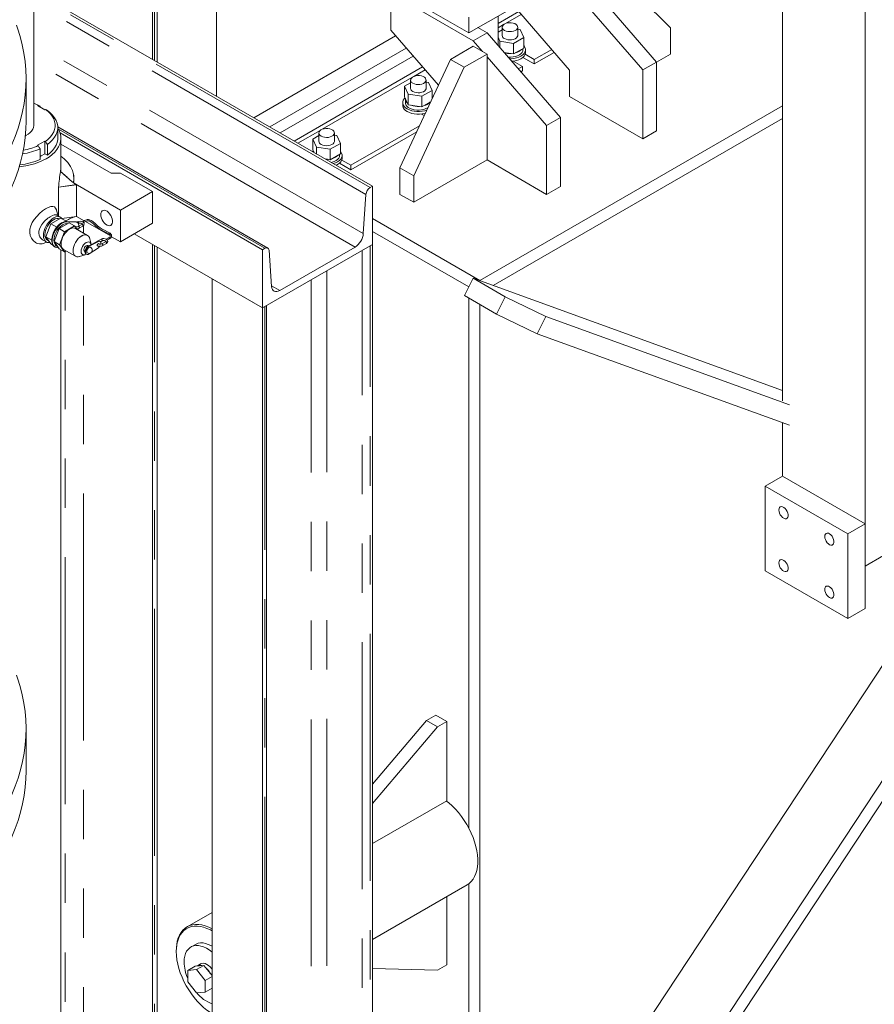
# Model space of a CAD drawing. Header units: millimetres. Extents: x 450 to 25135, y 150 to 17673.
# Tile 341 of 463: x 21312 to 21971, y 9489 to 10249. Entities that reach past the tile are written whole.
import ezdxf

# ---------------------------------------------------------------- set-up
doc = ezdxf.new("R2010")
doc.units = ezdxf.units.MM
doc.linetypes.add('SLD-Centrada-doble', pattern=[12.7, 6.35, -1.27, 1.27, -1.27, 1.27, -1.27])
doc.linetypes.add('SLD-Continua', pattern=[0])
doc.layers.add('OCULTA', color=8, linetype='SLD-Continua')

msp = doc.modelspace()

# ---------------------------------------------------------------- linework, layer by layer
at = {"layer": 'OCULTA', "linetype": 'SLD-Continua', "lineweight": 18, "ltscale": 30}
for p, q in [((21463.75, 10189.86), (21463.75, 11718.58)), ((21414.18, 11695.45), (21414.18, 10218.47)), ((21417.79, 10216.39), (21417.79, 11692.06)), ((21322.65, 10167.43), (21322.65, 11112.14)), ((21964.03, 9827.4), (21964.03, 10725.71)), ((21900.39, 10706.06), (21900.39, 9954.97)), ((21658.2, 10238.76), (21735.99, 10283.65)), ((21746.59, 10281.61), (21803.16, 10216.3)), ((21813.77, 10242.81), (21774.88, 10281.61)), ((21583.96, 10120.48), (21322.65, 10271.29)), ((21601.64, 10271.41), (21658.2, 10238.76)), ((21735.99, 10275.49), (21792.56, 10210.18)), ((21598.1, 10240.79), (21598.1, 10269.37)), ((21598.1, 10269.37), (21661.74, 10232.64)), ((21735.99, 10210.16), (21693.55, 10259.16)), ((21658.2, 10238.76), (21658.2, 10251.01)), ((21680.81, 10228.99), (21680.81, 10251.81)), ((21634.8, 10198.42), (21598.1, 10240.79)), ((21665.28, 10242.84), (21672.35, 10238.76)), ((21684.02, 10241.13), (21680.81, 10239.28)), ((21684.02, 10243.22), (21684.02, 10236.84)), ((21696.02, 10236.84), (21696.02, 10243.22)), ((21697.78, 10241.32), (21696.02, 10241.59)), ((21700.62, 10235.2), (21697.78, 10241.32)), ((21813.77, 10222.39), (21813.77, 10242.81)), ((21601.79, 10236.52), (21492.34, 10173.36)), ((21672.35, 10238.76), (21661.74, 10232.64)), ((21661.74, 10232.64), (21668.82, 10224.47)), ((21672.35, 10238.76), (21728.92, 10173.45)), ((21680.81, 10235.5), (21682.27, 10232.36)), ((21692.86, 10230.72), (21700.62, 10235.2)), ((21700.62, 10235.2), (21700.62, 10227.03)), ((21661.74, 10228.56), (21644.06, 10218.35)), ((21672.35, 10222.43), (21661.74, 10228.56)), ((21682.27, 10232.36), (21692.86, 10230.72)), ((21682.27, 10232.36), (21682.27, 10227.31)), ((21692.86, 10230.72), (21692.86, 10222.56)), ((21692.86, 10222.56), (21700.62, 10227.03)), ((21700.02, 10225.81), (21700.02, 10226.69)), ((21702.02, 10223.77), (21702.02, 10225.81)), ((21722.23, 10226.04), (21708.76, 10218.26)), ((21644.06, 10218.35), (21605.17, 10134.66)), ((21654.67, 10212.23), (21644.06, 10218.35)), ((21672.35, 10222.43), (21654.67, 10212.23)), ((21672.35, 10140.77), (21672.35, 10222.43)), ((21672.35, 10220.39), (21718.31, 10167.32)), ((21685.38, 10223.71), (21692.86, 10222.56)), ((21699.98, 10219.91), (21708.76, 10214.84)), ((21701.75, 10222.31), (21708.76, 10218.26)), ((21724.21, 10223.76), (21708.76, 10214.84)), ((21708.76, 10218.26), (21708.76, 10214.84)), ((21803.16, 10216.27), (21813.77, 10222.39)), ((21654.67, 10212.23), (21615.78, 10128.54)), ((21699.57, 10212.96), (21692.56, 10217)), ((21692.69, 10216.93), (21693.3, 10217.11)), ((21699.57, 10212.96), (21696.32, 10211.08)), ((21699.57, 10212.96), (21699.57, 10209.54)), ((21735.99, 10189.74), (21735.99, 10210.16)), ((21792.56, 10210.18), (21803.16, 10216.3)), ((21792.56, 10210.18), (21792.56, 10157.09)), ((21803.16, 10216.3), (21803.16, 10163.22)), ((21316.7, 10170.55), (21316.7, 10203.22)), ((21613.31, 10202.41), (21613.31, 10196.03)), ((21625.31, 10196.03), (21625.31, 10202.41)), ((21699.57, 10209.54), (21698.3, 10208.8)), ((21613.31, 10200.32), (21608.72, 10197.67)), ((21608.72, 10197.67), (21611.56, 10191.55)), ((21608.72, 10197.67), (21608.72, 10189.5)), ((21627.07, 10200.51), (21625.31, 10200.78)), ((21629.91, 10194.39), (21627.07, 10200.51)), ((21608.72, 10189.5), (21611.56, 10183.39)), ((21609.31, 10187.86), (21609.31, 10185)), ((21611.56, 10191.55), (21622.15, 10189.91)), ((21611.56, 10191.55), (21611.56, 10183.39)), ((21622.15, 10189.91), (21629.91, 10194.39)), ((21622.15, 10189.91), (21622.15, 10181.75)), ((21629.91, 10194.39), (21629.91, 10187.9)), ((21630.02, 10188.13), (21629.91, 10188.25)), ((21792.56, 10157.09), (21735.99, 10189.74)), ((21325.51, 10182.74), (21326.05, 10183.05)), ((21325.51, 10182.74), (21331.17, 10179.47)), ((21327.48, 10181.6), (21327.48, 10182.24)), ((21331.17, 10179.47), (21331.71, 10179.78)), ((21607.31, 10185), (21607.31, 10182.96)), ((21611.56, 10183.39), (21622.15, 10181.75)), ((21622.15, 10181.75), (21628.85, 10185.61)), ((21666.69, 10047.72), (21900.39, 10182.6)), ((21623.92, 10175), (21621.85, 10176.19)), ((21621.98, 10176.12), (21622.59, 10176.3)), ((21677.04, 10043.89), (21900.39, 10172.8)), ((21677.04, 10043.89), (21900.39, 10172.8)), ((21728.92, 10173.45), (21718.31, 10167.32)), ((21728.92, 10173.45), (21728.92, 10120.36)), ((21503.23, 10072.81), (21341.14, 10166.36)), ((21341.15, 10157.63), (21341.15, 10165.8)), ((21620.29, 10167.2), (21567.34, 10136.64)), ((21718.31, 10167.32), (21718.31, 10114.24)), ((21499.11, 10071.51), (21343.05, 10161.58)), ((21343.65, 10134.76), (21343.65, 10157.63)), ((21542.6, 10159.51), (21538.01, 10156.86)), ((21538.01, 10156.86), (21540.85, 10150.74)), ((21538.01, 10156.86), (21538.01, 10148.69)), ((21542.6, 10161.6), (21542.6, 10155.22)), ((21554.6, 10155.22), (21554.6, 10161.6)), ((21556.36, 10159.69), (21554.6, 10159.97)), ((21559.2, 10153.58), (21556.36, 10159.69)), ((21618.12, 10162.53), (21567.34, 10133.22)), ((21792.56, 10157.09), (21803.16, 10163.22)), ((21331.17, 10155.39), (21325.51, 10152.13)), ((21325.51, 10152.13), (21326.05, 10151.82)), ((21327.48, 10149.36), (21327.48, 10141.19)), ((21331.71, 10155.08), (21331.17, 10155.39)), ((21331.17, 10145.59), (21331.17, 10155.39)), ((21333.13, 10144.46), (21333.13, 10152.63)), ((21382.43, 10130.68), (21343.65, 10153.06)), ((21540.85, 10150.74), (21551.44, 10149.1)), ((21540.85, 10150.74), (21540.85, 10145.36)), ((21551.44, 10149.1), (21559.2, 10153.58)), ((21551.44, 10149.1), (21551.44, 10140.94)), ((21559.2, 10153.58), (21559.2, 10145.41)), ((21328.34, 10143.96), (21327.48, 10143.46)), ((21331.17, 10145.59), (21328.34, 10143.96)), ((21333.13, 10144.46), (21331.17, 10145.59)), ((21538.4, 10147.84), (21537.75, 10147.15)), ((21538.01, 10148.69), (21539.08, 10146.38)), ((21538.6, 10147.05), (21538.6, 10146.66)), ((21538.62, 10147.37), (21538.63, 10146.64)), ((21547.45, 10141.55), (21551.44, 10140.94)), ((21551.44, 10140.94), (21559.2, 10145.41)), ((21558.6, 10144.19), (21558.6, 10145.07)), ((21560.6, 10142.15), (21560.6, 10144.19)), ((21343.65, 10131.65), (21343.65, 10134.63)), ((21547.9, 10141.29), (21549.16, 10141.29)), ((21558.56, 10138.29), (21567.34, 10133.22)), ((21560.33, 10140.69), (21567.34, 10136.64)), ((21567.34, 10136.64), (21567.34, 10133.22)), ((21615.78, 10128.54), (21605.17, 10134.66)), ((21605.17, 10134.66), (21605.17, 10114.24)), ((21615.78, 10108.12), (21672.35, 10140.77)), ((21718.31, 10114.24), (21672.35, 10140.77)), ((21348.3, 10127.48), (21343.34, 10131.93)), ((21343.34, 10131.93), (21352.19, 10124)), ((21389.5, 10130.68), (21382.43, 10130.68)), ((21414.25, 10116.4), (21389.5, 10130.68)), ((21615.78, 10128.54), (21615.78, 10108.12)), ((21341.82, 10119.78), (21355.56, 10121.71)), ((21341.82, 10097.44), (21341.82, 10119.78)), ((21341.82, 10097.44), (21341.82, 10119.77)), ((21354.23, 10122.48), (21352.19, 10124)), ((21353.26, 10123.03), (21389.5, 10102.11)), ((21354.22, 10122.48), (21354.81, 10122.14)), ((21354.81, 10122.14), (21355.56, 10121.71)), ((21355.56, 10097.21), (21355.56, 10121.71)), ((21355.56, 10097.21), (21355.56, 10121.7)), ((21583.96, 10120.48), (21582.09, 10119.4)), ((21583.96, 10075.57), (21583.96, 10120.48)), ((21728.92, 10120.36), (21718.31, 10114.24)), ((21389.5, 10102.11), (21414.25, 10116.4)), ((21414.25, 10116.4), (21414.25, 10091.9)), ((21578.92, 10114.19), (21576.9, 10083.97)), ((21615.78, 10108.12), (21605.17, 10114.24)), ((21343.53, 10095.98), (21335.77, 10091.5)), ((21343.38, 10096.53), (21340.54, 10098.17)), ((21343.53, 10095.98), (21348.07, 10093.36)), ((21355.56, 10097.21), (21344.32, 10095.63)), ((21355.56, 10097.21), (21361.5, 10093.78)), ((21389.5, 10102.11), (21389.5, 10077.61)), ((21335.77, 10091.5), (21331.9, 10081.51)), ((21335.77, 10091.5), (21340.36, 10088.86)), ((21342.21, 10087.79), (21349.97, 10092.27)), ((21346.45, 10085.34), (21354.21, 10089.82)), ((21347.99, 10093.37), (21355.33, 10092.95)), ((21348.42, 10093.12), (21355.75, 10092.7)), ((21354.21, 10089.82), (21349.97, 10092.27)), ((21354.21, 10089.82), (21355.98, 10087.3)), ((21354.48, 10089.43), (21354.46, 10089.5)), ((21356.47, 10092.49), (21356.04, 10092.74)), ((21356.46, 10092.94), (21356.08, 10092.72)), ((21359.82, 10091), (21356.99, 10089.37)), ((21357.19, 10091.63), (21357.21, 10091.64)), ((21357.74, 10088.07), (21360.57, 10089.7)), ((21362.51, 10093.19), (21381.74, 10082.1)), ((21389.5, 10077.61), (21414.25, 10091.9)), ((21583.96, 10095.47), (21666.69, 10047.72)), ((21583.96, 10095.47), (21666.69, 10047.72)), ((21331.9, 10081.51), (21336.47, 10078.87)), ((21331.9, 10081.51), (21335.77, 10075.99)), ((21338.33, 10077.79), (21342.21, 10087.79)), ((21342.21, 10087.79), (21346.45, 10085.34)), ((21342.57, 10075.34), (21346.45, 10085.34)), ((21364.17, 10082.57), (21354.98, 10087.88)), ((21382.64, 10081.57), (21389.5, 10077.61)), ((21499.11, 10026.59), (21400.1, 10083.73)), ((21583.96, 10085.68), (21658.2, 10042.83)), ((21328.93, 10079.47), (21332.39, 10077.48)), ((21332.24, 10077.21), (21332.69, 10077.47)), ((21333.19, 10078.86), (21334.14, 10078.31)), ((21335.77, 10075.99), (21337.48, 10075)), ((21338.33, 10077.79), (21342.57, 10075.34)), ((21342.21, 10072.27), (21338.33, 10077.79)), ((21338.75, 10073.8), (21339.18, 10073.56)), ((21346.45, 10069.82), (21342.57, 10075.34)), ((21364.68, 10074.43), (21364.31, 10074.64)), ((21372.06, 10078.07), (21365.03, 10074.62)), ((21372.48, 10077.83), (21365.45, 10074.38)), ((21366.85, 10075.67), (21365.9, 10079.89)), ((21371.9, 10074.72), (21371.66, 10074.63)), ((21374.56, 10079.63), (21371.73, 10078)), ((21372.56, 10076.2), (21372.6, 10076.02)), ((21373.82, 10077.89), (21373.4, 10078.13)), ((21374.11, 10077.64), (21375.31, 10078.33)), ((21377.92, 10077.7), (21375.09, 10076.06)), ((21375.84, 10074.76), (21378.67, 10076.4)), ((21414.18, 10075.61), (21414.18, 9223.8)), ((21417.79, 9221.72), (21417.79, 10073.53)), ((21499.11, 10026.59), (21583.96, 10075.57)), ((21570.56, 10073.55), (21512.5, 10040.04)), ((21582.09, 10074.49), (21583.96, 10075.57)), ((21583.96, 9204.74), (21583.96, 10075.57)), ((21342.21, 10072.27), (21346.45, 10069.82)), ((21343.65, 9126.21), (21343.65, 10071.44)), ((21345.68, 10071.77), (21354.87, 10066.46)), ((21347.75, 10070.57), (21346.45, 10069.82)), ((21358.06, 10066.31), (21362.19, 10067.59)), ((21361.81, 10070.31), (21362.18, 10070.1)), ((21362.95, 10068.21), (21363.38, 10067.96)), ((21365.45, 10068.27), (21372.48, 10072.94)), ((21500.98, 10072.59), (21499.11, 10071.51)), ((21499.11, 10071.51), (21499.11, 10026.59)), ((21506.16, 10043.15), (21504.15, 10071.04)), ((21499.11, 10026.59), (21460.21, 10049.04)), ((21460.21, 9099.28), (21460.21, 10049.04)), ((21654.86, 10036.14), (21661.55, 10049.51)), ((21661.55, 10049.51), (21686.3, 10035.22)), ((21900.39, 9962.94), (21661.55, 10049.51)), ((21666.69, 10047.72), (21666.61, 10047.68)), ((21666.69, 10047.65), (21666.69, 10047.72)), ((21666.69, 10047.72), (21666.69, 10047.65)), ((21679.61, 10021.86), (21654.86, 10036.14)), ((21679.61, 10021.86), (21686.3, 10035.22)), ((21686.3, 10035.22), (21717.69, 10020.05)), ((21499.11, 10026.59), (21500.98, 10027.67)), ((21502.29, 9079.76), (21502.29, 10028.43)), ((21658.2, 10034.21), (21658.2, 9625.49)), ((21666.69, 10029.31), (21666.69, 9279.61)), ((21666.69, 10029.31), (21666.69, 9279.61)), ((21499.11, 9076.84), (21499.11, 10026.59)), ((21711, 10006.69), (21679.61, 10021.86)), ((21717.69, 10020.05), (21711, 10006.69)), ((21905.69, 9951.91), (21717.69, 10020.05)), ((21905.69, 9936.12), (21711, 10006.69)), ((21900.39, 9938.04), (21900.39, 9896.8)), ((21886.92, 9889.02), (21900.39, 9896.8)), ((21964.03, 9860.07), (21900.39, 9896.8)), ((21886.92, 9889.02), (21886.92, 9823.69)), ((21950.56, 9852.3), (21886.92, 9889.02)), ((21687.52, 9311.21), (22062.15, 9879.42)), ((21782.07, 9365.78), (22109.42, 9862.28)), ((21798.88, 9375.48), (22117.82, 9859.24)), ((21950.56, 9852.3), (21964.03, 9860.07)), ((21964.03, 9794.74), (21964.03, 9860.07)), ((21950.56, 9786.96), (21950.56, 9852.3)), ((21964.03, 9827.4), (21978.17, 9835.57)), ((21886.92, 9823.69), (21950.56, 9786.96)), ((21950.56, 9786.96), (21964.03, 9794.74)), ((21625.68, 9708.4), (21632.75, 9712.49)), ((21632.75, 9712.49), (21641.23, 9707.59)), ((21316.7, 9669.12), (21316.7, 9701.79)), ((21583.96, 9659.27), (21625.68, 9708.4)), ((21583.96, 9644.38), (21634.16, 9703.51)), ((21625.68, 9708.4), (21634.16, 9703.51)), ((21634.16, 9703.51), (21641.23, 9707.59)), ((21641.23, 9707.59), (21641.23, 9646.34)), ((21641.23, 9646.34), (21583.96, 9613.28)), ((21583.96, 9539.33), (21656.99, 9581.48)), ((21658.2, 9582.27), (21658.2, 9266.74)), ((21641.23, 9519.76), (21641.23, 9572.39)), ((21460.21, 9560.28), (21440.93, 9549.15)), ((21447.36, 9535.55), (21443.83, 9533.51)), ((21432.64, 9530.83), (21432.64, 9530.01)), ((21447.13, 9518.78), (21441.48, 9515.52)), ((21453.85, 9519.38), (21447.13, 9518.78)), ((21453.85, 9519.38), (21448.19, 9516.12)), ((21451.33, 9520.51), (21448.85, 9519.09)), ((21460.21, 9511.47), (21453.85, 9519.38)), ((21634.16, 9515.68), (21641.23, 9519.76)), ((21448.19, 9516.12), (21441.48, 9515.52)), ((21441.48, 9515.52), (21441.48, 9506.56)), ((21454.91, 9507.76), (21448.19, 9516.12)), ((21583.96, 9516.85), (21634.16, 9515.68)), ((21441.48, 9506.56), (21448.19, 9498.2)), ((21460.21, 9510.82), (21454.91, 9507.76)), ((21454.91, 9498.8), (21454.91, 9507.76)), ((21448.19, 9498.2), (21454.91, 9498.8)), ((21460.21, 9501.86), (21454.91, 9498.8))]:
    msp.add_line(p, q, dxfattribs=at)
at = {"layer": 'OCULTA', "linetype": 'SLD-Centrada-doble', "lineweight": 18, "ltscale": 30}
for p, q in [((21415.79, 10217.54), (21415.79, 11693.21)), ((21582.09, 10119.4), (21322.65, 10269.13)), ((21578.92, 10114.19), (21322.65, 10262.09)), ((21696.84, 10255.36), (21680.81, 10246.11)), ((21698.79, 10253.1), (21686.55, 10246.04)), ((21685.13, 10245.22), (21680.81, 10242.73)), ((21576.9, 10083.97), (21322.65, 10230.71)), ((21610.04, 10227), (21504.72, 10166.21)), ((21615.41, 10220.81), (21512.77, 10161.57)), ((21570.56, 10073.55), (21322.65, 10216.63)), ((21622.59, 10212.51), (21523.55, 10155.35)), ((21624.55, 10210.25), (21615.84, 10205.23)), ((21614.42, 10204.41), (21545.13, 10164.42)), ((21500.98, 10072.59), (21341.82, 10164.44)), ((21543.71, 10163.6), (21526.48, 10153.65)), ((21341.82, 10119.77), (21355.56, 10121.7)), ((21344.31, 10095.64), (21355.56, 10097.22)), ((21347.99, 10093.37), (21348.42, 10093.12)), ((21355.33, 10092.95), (21355.75, 10092.7)), ((21361, 10093.49), (21361, 10094.06)), ((21361, 10084.4), (21361, 10090.02)), ((21365.45, 10074.38), (21365.03, 10074.62)), ((21372.48, 10077.83), (21372.06, 10078.07)), ((21415.79, 9222.87), (21415.79, 10074.68)), ((21582.09, 9203.66), (21582.09, 10074.49)), ((21346.77, 9262.7), (21346.77, 10070.01)), ((21361, 9311.94), (21361, 10067.23)), ((21575.99, 9197.2), (21575.99, 10070.97)), ((21548.82, 9137.95), (21548.82, 10055.28)), ((21512.5, 10040.04), (21506.12, 10043.73)), ((21536.62, 9137.67), (21536.62, 10048.24)), ((21500.98, 9077.92), (21500.98, 10027.67))]:
    msp.add_line(p, q, dxfattribs=at)
at = {"layer": 'OCULTA', "linetype": 'SLD-Continua', "lineweight": 18, "ltscale": 30, "flags": 128}
for points in [[(20609.16, 10179.19), (20610.64, 10172.78), (20612.48, 10166.41), (20614.66, 10160.07), (20617.19, 10153.78), (20620.06, 10147.54), (20623.28, 10141.35), (20626.82, 10135.22), (20630.7, 10129.16), (20634.91, 10123.18), (20639.45, 10117.27), (20644.3, 10111.45), (20649.47, 10105.72), (20654.95, 10100.09), (20660.74, 10094.56), (20666.82, 10089.14), (20673.2, 10083.83), (20679.87, 10078.64), (20686.81, 10073.57), (20694.03, 10068.64), (20701.51, 10063.83), (20709.25, 10059.17), (20717.25, 10054.65), (20725.48, 10050.27), (20733.96, 10046.05), (20742.65, 10041.99), (20751.57, 10038.08), (20760.69, 10034.34), (20770.02, 10030.77), (20779.53, 10027.36), (20789.23, 10024.14), (20799.1, 10021.09), (20809.13, 10018.22), (20819.31, 10015.54), (20829.63, 10013.04), (20840.08, 10010.73), (20850.66, 10008.61), (20861.34, 10006.69), (20872.13, 10004.96), (20883, 10003.43), (20893.95, 10002.1), (20904.97, 10000.96), (20916.05, 10000.03), (20927.17, 9999.3), (20938.32, 9998.78), (20949.5, 9998.45), (20960.69, 9998.33), (20971.88, 9998.42), (20983.07, 9998.7), (20994.23, 9999.19), (21005.35, 9999.89), (21016.44, 10000.78), (21027.47, 10001.88), (21038.43, 10003.17), (21049.32, 10004.67), (21060.12, 10006.36), (21070.83, 10008.25), (21081.42, 10010.33), (21091.9, 10012.61), (21102.25, 10015.07), (21112.45, 10017.72), (21122.51, 10020.56), (21132.41, 10023.57), (21142.14, 10026.77), (21151.68, 10030.14), (21161.04, 10033.68), (21170.2, 10037.39), (21179.16, 10041.27), (21187.9, 10045.31), (21196.41, 10049.5), (21204.69, 10053.85), (21212.73, 10058.34), (21220.52, 10062.98), (21228.05, 10067.76), (21235.31, 10072.67), (21242.31, 10077.71), (21249.02, 10082.88), (21255.45, 10088.17), (21261.59, 10093.57), (21267.43, 10099.08), (21272.97, 10104.7), (21278.2, 10110.41), (21283.11, 10116.21), (21287.7, 10122.1), (21291.97, 10128.08), (21295.91, 10134.12), (21299.52, 10140.24), (21302.79, 10146.42), (21305.72, 10152.65), (21308.31, 10158.93), (21310.56, 10165.26), (21312.46, 10171.63), (21314.01, 10178.03), (21315.21, 10184.45), (21316.06, 10190.89), (21316.56, 10197.34), (21316.7, 10203.8), (21316.49, 10210.26), (21315.93, 10216.71), (21315.02, 10223.15), (21313.76, 10229.57), (21312.14, 10235.96), (21310.18, 10242.32), (21309.35, 10244.71)], [(21685.78, 10240.77), (21686.97, 10240.24), (21688.35, 10239.89), (21689.84, 10239.75), (21691.33, 10239.84), (21692.75, 10240.13), (21693.99, 10240.62), (21694.99, 10241.27), (21695.67, 10242.04), (21696, 10242.89), (21695.95, 10243.76), (21695.53, 10244.59), (21694.77, 10245.34), (21693.7, 10245.95), (21692.41, 10246.39), (21690.96, 10246.64), (21689.46, 10246.66), (21687.99, 10246.47), (21686.65, 10246.08), (21685.52, 10245.51), (21684.68, 10244.79), (21684.17, 10243.97), (21684.03, 10243.11), (21684.26, 10242.25), (21684.86, 10241.45), (21685.78, 10240.77)], [(21685.78, 10234.39), (21686.97, 10233.86), (21688.35, 10233.51), (21689.84, 10233.38), (21691.33, 10233.46), (21692.75, 10233.75), (21693.99, 10234.24), (21694.99, 10234.89), (21695.67, 10235.67), (21696, 10236.51), (21696.02, 10236.84)], [(21688.5, 10220.11), (21688.77, 10220.09), (21690.66, 10220.05), (21692.52, 10220.22), (21694.29, 10220.59), (21695.91, 10221.15), (21697.32, 10221.87), (21698.47, 10222.73), (21699.33, 10223.69), (21699.85, 10224.74), (21700.02, 10225.81)], [(21689.56, 10218.89), (21691.07, 10218.91), (21693.13, 10219.12), (21695.1, 10219.54), (21696.91, 10220.14), (21698.51, 10220.92), (21699.85, 10221.84), (21700.9, 10222.89), (21701.62, 10224.02), (21701.98, 10225.21), (21701.98, 10226.42), (21701.62, 10227.61), (21700.9, 10228.74), (21700.62, 10229.06)], [(21691.29, 10216.89), (21693.13, 10217.08), (21695.1, 10217.5), (21696.91, 10218.1), (21698.51, 10218.88), (21699.85, 10219.8), (21700.9, 10220.85), (21701.62, 10221.98), (21701.98, 10223.17), (21702.02, 10223.77)], [(21615.07, 10199.96), (21616.26, 10199.42), (21617.64, 10199.08), (21619.13, 10198.94), (21620.62, 10199.03), (21622.04, 10199.32), (21623.28, 10199.81), (21624.28, 10200.46), (21624.96, 10201.23), (21625.29, 10202.08), (21625.24, 10202.95), (21624.82, 10203.78), (21624.05, 10204.53), (21622.99, 10205.14), (21621.7, 10205.58), (21620.25, 10205.83), (21618.75, 10205.85), (21617.28, 10205.66), (21615.94, 10205.27), (21614.81, 10204.7), (21613.97, 10203.98), (21613.46, 10203.16), (21613.32, 10202.3), (21613.55, 10201.44), (21614.15, 10200.64), (21615.07, 10199.96)], [(21615.07, 10193.58), (21616.26, 10193.05), (21617.64, 10192.7), (21619.13, 10192.57), (21620.62, 10192.65), (21622.04, 10192.94), (21623.28, 10193.43), (21624.28, 10194.08), (21624.96, 10194.86), (21625.29, 10195.7), (21625.31, 10196.03)], [(21609.11, 10188.65), (21608.44, 10187.93), (21607.72, 10186.8), (21607.36, 10185.61), (21607.36, 10184.4), (21607.72, 10183.21), (21608.44, 10182.08), (21609.48, 10181.03), (21610.83, 10180.11), (21612.43, 10179.33), (21614.24, 10178.73), (21616.21, 10178.31), (21618.27, 10178.1), (21620.36, 10178.1), (21622.42, 10178.31), (21624.39, 10178.73), (21625.87, 10179.2)], [(21326.05, 10183.05), (21323.16, 10184.24), (21322.65, 10184.42)], [(21327.48, 10182.24), (21326.68, 10182.69), (21326.05, 10183.05)], [(21331.71, 10155.08), (21333.77, 10156.75), (21335.51, 10158.53), (21336.94, 10160.41), (21338.02, 10162.36), (21338.74, 10164.37), (21339.11, 10166.41), (21339.11, 10168.46), (21338.74, 10170.5), (21338.02, 10172.5), (21336.94, 10174.45), (21335.51, 10176.33), (21333.77, 10178.11), (21331.71, 10179.78)], [(21331.71, 10179.78), (21332.51, 10179.33), (21333.13, 10178.97)], [(21607.31, 10182.96), (21607.36, 10182.36), (21607.72, 10181.17), (21608.44, 10180.04), (21609.48, 10178.99), (21610.83, 10178.06), (21612.43, 10177.29), (21614.24, 10176.69), (21616.21, 10176.27), (21618.27, 10176.06), (21620.36, 10176.06), (21622.42, 10176.27), (21624.39, 10176.69), (21624.75, 10176.79)], [(21609.31, 10185), (21609.39, 10184.28), (21609.8, 10183.22), (21610.55, 10182.22), (21611.61, 10181.33), (21612.94, 10180.56), (21614.5, 10179.95), (21616.23, 10179.51), (21618.06, 10179.28), (21619.95, 10179.24), (21621.81, 10179.41), (21623.58, 10179.78), (21625.2, 10180.34), (21626.61, 10181.06), (21626.78, 10181.17)], [(21333.13, 10178.97), (21335.35, 10177.2), (21337.23, 10175.3), (21338.76, 10173.29), (21339.93, 10171.21), (21340.71, 10169.07), (21341.1, 10166.89), (21341.1, 10164.7), (21340.71, 10162.53), (21339.93, 10160.39), (21338.76, 10158.3), (21337.23, 10156.3), (21335.35, 10154.4), (21333.13, 10152.63)], [(20609.16, 10146.52), (20610.64, 10140.12), (20612.48, 10133.74), (20614.66, 10127.41), (20617.19, 10121.12), (20620.06, 10114.87), (20623.28, 10108.68), (20626.82, 10102.56), (20630.7, 10096.5), (20634.91, 10090.51), (20639.45, 10084.61), (20644.3, 10078.79), (20649.47, 10073.06), (20654.95, 10067.42), (20660.74, 10061.89), (20666.82, 10056.47), (20673.2, 10051.16), (20679.87, 10045.97), (20686.81, 10040.91), (20694.03, 10035.97), (20701.51, 10031.17), (20709.25, 10026.5), (20717.25, 10021.98), (20725.48, 10017.61), (20733.96, 10013.39), (20742.65, 10009.32), (20751.57, 10005.42), (20760.69, 10001.67), (20770.02, 9998.1), (20779.53, 9994.7), (20789.23, 9991.47), (20799.1, 9988.42), (20809.13, 9985.55), (20819.31, 9982.87), (20829.63, 9980.37), (20840.08, 9978.06), (20850.66, 9975.95), (20861.34, 9974.02), (20872.13, 9972.3), (20883, 9970.76), (20893.95, 9969.43), (20904.97, 9968.3), (20916.05, 9967.37), (20927.17, 9966.64), (20938.32, 9966.11), (20949.5, 9965.79), (20960.69, 9965.67), (20971.88, 9965.75), (20983.07, 9966.04), (20994.23, 9966.53), (21005.35, 9967.22), (21016.44, 9968.12), (21027.47, 9969.21), (21038.43, 9970.51), (21049.32, 9972), (21060.12, 9973.7), (21070.83, 9975.59), (21081.42, 9977.67), (21091.9, 9979.94), (21102.25, 9982.41), (21112.45, 9985.06), (21122.51, 9987.89), (21132.41, 9990.91), (21142.14, 9994.1), (21151.68, 9997.47), (21161.04, 10001.02), (21170.2, 10004.73), (21179.16, 10008.6), (21187.9, 10012.64), (21196.41, 10016.83), (21204.69, 10021.18), (21212.73, 10025.68), (21220.52, 10030.31), (21228.05, 10035.09), (21235.31, 10040.01), (21242.31, 10045.05), (21249.02, 10050.22), (21255.45, 10055.5), (21261.59, 10060.91), (21267.43, 10066.42), (21272.97, 10072.03), (21278.2, 10077.74), (21283.11, 10083.55), (21287.7, 10089.44), (21291.97, 10095.41), (21295.91, 10101.46), (21299.52, 10107.57), (21302.79, 10113.75), (21305.72, 10119.98), (21308.31, 10126.27), (21310.56, 10132.6), (21312.46, 10138.96), (21314.01, 10145.36), (21315.21, 10151.78), (21316.06, 10158.22), (21316.56, 10164.68), (21316.7, 10170.55)], [(21341.15, 10165.56), (21341.19, 10165.5), (21342.32, 10163.46), (21343.11, 10161.37), (21343.55, 10159.24), (21343.64, 10157.1), (21343.38, 10154.96), (21342.76, 10152.85), (21341.8, 10150.78), (21340.5, 10148.77), (21338.88, 10146.85), (21336.95, 10145.02), (21334.73, 10143.3), (21332.23, 10141.72), (21329.48, 10140.28), (21326.51, 10138.99), (21323.34, 10137.88), (21320, 10136.94), (21316.53, 10136.19), (21312.94, 10135.64), (21311.46, 10135.47)], [(21316.18, 10159.46), (21316.46, 10159.59), (21318.24, 10160.62), (21319.75, 10161.77), (21320.97, 10163.04), (21321.86, 10164.4), (21322.43, 10165.81), (21322.65, 10167.25), (21322.65, 10167.43)], [(21544.36, 10159.15), (21545.55, 10158.61), (21546.93, 10158.27), (21548.41, 10158.13), (21549.91, 10158.22), (21551.33, 10158.51), (21552.57, 10159), (21553.57, 10159.65), (21554.25, 10160.42), (21554.58, 10161.27), (21554.53, 10162.14), (21554.11, 10162.97), (21553.34, 10163.72), (21552.28, 10164.33), (21550.99, 10164.77), (21549.54, 10165.02), (21548.04, 10165.04), (21546.57, 10164.85), (21545.23, 10164.46), (21544.1, 10163.89), (21543.26, 10163.17), (21542.75, 10162.35), (21542.61, 10161.49), (21542.84, 10160.63), (21543.44, 10159.83), (21544.36, 10159.15)], [(21341.15, 10157.63), (21341.1, 10156.54), (21340.71, 10154.36), (21339.93, 10152.22), (21338.76, 10150.14), (21337.23, 10148.14), (21335.35, 10146.24), (21333.13, 10144.46)], [(21326.05, 10151.82), (21326.85, 10150.44), (21327.48, 10149.36)], [(21333.13, 10152.63), (21332.34, 10154), (21331.71, 10155.08)], [(21544.36, 10152.77), (21545.55, 10152.24), (21546.93, 10151.89), (21548.41, 10151.76), (21549.91, 10151.84), (21551.33, 10152.13), (21552.57, 10152.62), (21553.57, 10153.27), (21554.25, 10154.05), (21554.58, 10154.89), (21554.6, 10155.22)], [(21343.65, 10143.67), (21346.23, 10141.56), (21348.91, 10138.73), (21351.01, 10135.75), (21352.51, 10132.66), (21353.39, 10129.47), (21353.65, 10126.25), (21353.26, 10123.04)], [(21552.2, 10138.81), (21552.87, 10138.97), (21554.49, 10139.53), (21555.9, 10140.25), (21557.05, 10141.1), (21557.9, 10142.07), (21558.43, 10143.12), (21558.6, 10144.19)], [(21553.73, 10137.93), (21555.49, 10138.52), (21557.09, 10139.3), (21558.43, 10140.22), (21559.48, 10141.27), (21560.19, 10142.4), (21560.56, 10143.59), (21560.56, 10144.8), (21560.19, 10145.99), (21559.48, 10147.12), (21559.2, 10147.44)], [(21555.92, 10136.66), (21557.09, 10137.25), (21558.43, 10138.18), (21559.48, 10139.22), (21560.19, 10140.36), (21560.56, 10141.55), (21560.6, 10142.15)], [(21343.34, 10131.93), (21343.65, 10134.48), (21343.63, 10134.77)], [(21343.34, 10131.93), (21343.65, 10134.49), (21343.63, 10134.77)], [(21340.19, 10101.9), (21340.13, 10102.2), (21339.5, 10103.59), (21338.58, 10104.51), (21337.35, 10104.93), (21335.78, 10104.82), (21333.88, 10104.18), (21331.71, 10103.03), (21329.39, 10101.42), (21327.08, 10099.47), (21324.93, 10097.27), (21323.03, 10094.9), (21321.5, 10092.42), (21320.37, 10089.87), (21319.73, 10087.32), (21319.59, 10084.82), (21319.97, 10082.47), (21320.84, 10080.36), (21322.17, 10078.56), (21323.88, 10077.18), (21323.88, 10077.18)], [(21329.44, 10079.18), (21328.5, 10079.88), (21327.87, 10080.56), (21327.33, 10081.36), (21326.76, 10082.73), (21326.52, 10084.23), (21326.6, 10085.79), (21327.02, 10087.46), (21327.77, 10089.16), (21328.83, 10090.88), (21328.92, 10091.01), (21329.06, 10091.2), (21329.48, 10091.75), (21329.9, 10092.26), (21330.21, 10092.61), (21330.78, 10093.23), (21331.32, 10093.78), (21331.81, 10094.24), (21332.72, 10095.05), (21333.57, 10095.73), (21334.49, 10096.4), (21335.36, 10096.97), (21337.04, 10097.86), (21338.5, 10098.36), (21339.1, 10098.45), (21339.69, 10098.44), (21339.95, 10098.4), (21340.26, 10098.31), (21340.54, 10098.17)], [(21330.11, 10082.51), (21330.23, 10084.19), (21330.6, 10085.96), (21331.21, 10087.76), (21332.03, 10089.53), (21333.04, 10091.23), (21334.2, 10092.79), (21335.48, 10094.16), (21336.84, 10095.3), (21338.23, 10096.18), (21339.62, 10096.76), (21340.94, 10097.03), (21342.17, 10096.97), (21343.26, 10096.6), (21344.18, 10095.92), (21344.66, 10095.33)], [(21341.38, 10097.69), (21340.99, 10099.13), (21340.21, 10101.93)], [(21374.3, 10098.64), (21374.43, 10097.34), (21374.79, 10095.97), (21375.38, 10094.61), (21376.15, 10093.31), (21377.08, 10092.16), (21378.1, 10091.22), (21379.16, 10090.53), (21380.22, 10090.14), (21381.2, 10090.06), (21382.05, 10090.3), (21382.74, 10090.85), (21383.22, 10091.68), (21383.46, 10092.74), (21383.46, 10093.97), (21383.22, 10095.31), (21382.74, 10096.69), (21382.05, 10098.03), (21381.2, 10099.26), (21380.22, 10100.31), (21379.16, 10101.13), (21378.1, 10101.67), (21377.08, 10101.91), (21376.15, 10101.83), (21375.38, 10101.43), (21374.79, 10100.74), (21374.43, 10099.79), (21374.3, 10098.64)], [(21342.32, 10095.28), (21341.58, 10095.52), (21340.43, 10095.56), (21339.18, 10095.28), (21337.89, 10094.68), (21336.59, 10093.78), (21335.34, 10092.63), (21334.19, 10091.25), (21333.19, 10089.72), (21332.36, 10088.08), (21331.74, 10086.4), (21331.37, 10084.74), (21331.24, 10083.17)], [(21338.75, 10073.8), (21337.97, 10074.41), (21337.25, 10075.38), (21336.75, 10076.6), (21336.5, 10078.05), (21336.5, 10079.67), (21336.75, 10081.4), (21337.25, 10083.2), (21337.97, 10085), (21338.89, 10086.75), (21339.99, 10088.39), (21341.23, 10089.86), (21342.56, 10091.13), (21343.95, 10092.13), (21345.35, 10092.86), (21346.71, 10093.27), (21347.99, 10093.37)], [(21341.65, 10073.06), (21341.65, 10073.06), (21340.42, 10073.11), (21339.32, 10073.48), (21338.39, 10074.16), (21337.67, 10075.13), (21337.18, 10076.36), (21336.93, 10077.81), (21336.93, 10079.42), (21337.18, 10081.16), (21337.67, 10082.96), (21338.39, 10084.76), (21339.32, 10086.51), (21340.42, 10088.15), (21341.65, 10089.62), (21342.99, 10090.88), (21344.37, 10091.89), (21345.77, 10092.61), (21347.14, 10093.03), (21348.42, 10093.12), (21348.42, 10093.12)], [(21344.88, 10090.69), (21344.2, 10090.26), (21342.95, 10089.26), (21341.79, 10088.05), (21340.74, 10086.67), (21339.84, 10085.16), (21339.11, 10083.58), (21338.59, 10081.97), (21338.28, 10080.37), (21338.2, 10078.84), (21338.37, 10077.41), (21338.8, 10076.14), (21339.48, 10075.09), (21340.36, 10074.32), (21340.96, 10074.05)], [(21345.68, 10071.77), (21345.68, 10071.77), (21344.86, 10072.45), (21344.26, 10073.41), (21343.88, 10074.62), (21343.75, 10076.03), (21343.88, 10077.58), (21344.26, 10079.22), (21344.86, 10080.88), (21345.68, 10082.51), (21346.68, 10084.03), (21347.81, 10085.39), (21349.05, 10086.53), (21350.33, 10087.42), (21351.61, 10088.01), (21352.85, 10088.29), (21353.98, 10088.24), (21354.98, 10087.88)], [(21355.33, 10092.95), (21356.01, 10092.76), (21356.04, 10092.74)], [(21355.75, 10092.7), (21356.43, 10092.51), (21356.96, 10092.05), (21357.29, 10091.34), (21357.4, 10090.43), (21357.32, 10089.56)], [(21357.21, 10091.64), (21357.45, 10091.75), (21357.95, 10091.89), (21358.55, 10091.94), (21359.17, 10091.87), (21359.68, 10091.71), (21359.98, 10091.53), (21360.12, 10091.38), (21360.14, 10091.32), (21360.1, 10091.23), (21359.93, 10091.07), (21359.82, 10091)], [(21379.15, 10078.79), (21380.05, 10079.38), (21381.14, 10079.97), (21382.03, 10080.62), (21382.63, 10081.51), (21382.75, 10082.11), (21382.73, 10082.52), (21382.58, 10083.02), (21382.21, 10083.6), (21381.58, 10084.21), (21379.56, 10085.43), (21377.3, 10086.49), (21375.36, 10087.45), (21373.77, 10088.43), (21371.95, 10089.84), (21370.19, 10091.45), (21368.33, 10093.16), (21366.95, 10094.13), (21365.69, 10094.68), (21364.98, 10094.82), (21364.51, 10094.85), (21363.96, 10094.81), (21363.34, 10094.66), (21362.58, 10094.35), (21361.92, 10094.01), (21361.03, 10093.51), (21360.25, 10093.05)], [(21361.19, 10092.44), (21361.65, 10092.71), (21362.6, 10093.24), (21363.28, 10093.57), (21363.79, 10093.75), (21364.22, 10093.83), (21364.63, 10093.85), (21365.04, 10093.8), (21365.45, 10093.71), (21366.23, 10093.38), (21367.72, 10092.37), (21369.1, 10091.12), (21370.41, 10089.88), (21373.49, 10087.41), (21375.02, 10086.5), (21376.87, 10085.6), (21378.94, 10084.66), (21380.74, 10083.65), (21381.29, 10083.18), (21381.6, 10082.78), (21381.76, 10082.18), (21381.69, 10081.83), (21381.29, 10081.22), (21380.1, 10080.5), (21378.6, 10079.61)], [(21335.06, 10077), (21334.2, 10076.97), (21333.04, 10077.18), (21332.03, 10077.71), (21331.21, 10078.54), (21330.6, 10079.64), (21330.23, 10080.98), (21330.11, 10082.51)], [(21358.72, 10066.51), (21358.24, 10066.33), (21357.01, 10066.05), (21355.87, 10066.09), (21354.87, 10066.46), (21354.06, 10067.14), (21353.45, 10068.1), (21353.07, 10069.31), (21352.95, 10070.72), (21353.07, 10072.27), (21353.45, 10073.92), (21354.06, 10075.58), (21354.87, 10077.2), (21355.87, 10078.72), (21357.01, 10080.08), (21358.24, 10081.22), (21359.52, 10082.11), (21360.81, 10082.7), (21362.04, 10082.98), (21363.18, 10082.94), (21364.17, 10082.57), (21364.99, 10081.89), (21365.6, 10080.93), (21365.97, 10079.72), (21366.05, 10079.21)], [(21358.06, 10066.31), (21357.02, 10066.09), (21355.89, 10066.14), (21354.9, 10066.5), (21354.08, 10067.18), (21353.48, 10068.14), (21353.11, 10069.34), (21352.98, 10070.74), (21353.11, 10072.29), (21353.48, 10073.92), (21354.08, 10075.57), (21354.9, 10077.19), (21355.89, 10078.7), (21357.02, 10080.05), (21358.25, 10081.19), (21359.52, 10082.07), (21360.8, 10082.66), (21362.03, 10082.94), (21363.16, 10082.89), (21364.15, 10082.53), (21364.96, 10081.85), (21365.57, 10080.89), (21365.9, 10079.89)], [(21356.67, 10087.66), (21356.43, 10087.23), (21356.35, 10087.09)], [(21363.2, 10068.07), (21363.06, 10067.98), (21362.05, 10067.56), (21361.11, 10067.46), (21360.31, 10067.71), (21359.69, 10068.29), (21359.3, 10069.14), (21359.17, 10070.23), (21359.3, 10071.47), (21359.69, 10072.78), (21360.31, 10074.06), (21361.11, 10075.24), (21362.05, 10076.23), (21363.06, 10076.97), (21363.06, 10076.97)], [(21361.81, 10070.31), (21361.81, 10070.31), (21361.43, 10070.75), (21361.29, 10071.45), (21361.43, 10072.31), (21361.81, 10073.2), (21362.38, 10073.97), (21363.06, 10074.52), (21363.74, 10074.75), (21364.31, 10074.64)], [(21365.03, 10074.62), (21364.16, 10074.03), (21363.37, 10073.17), (21362.73, 10072.12), (21362.32, 10071), (21362.17, 10069.92), (21362.32, 10069.02), (21362.73, 10068.37), (21362.95, 10068.21)], [(21365.45, 10074.38), (21364.58, 10073.79), (21363.79, 10072.92), (21363.15, 10071.87), (21362.74, 10070.75), (21362.6, 10069.68), (21362.74, 10068.77), (21363.15, 10068.13), (21363.79, 10067.81), (21364.58, 10067.86), (21365.45, 10068.27)], [(21363.06, 10076.97), (21364.07, 10077.39), (21365, 10077.49), (21365.81, 10077.24), (21366.43, 10076.66), (21366.82, 10075.81), (21366.88, 10075.53)], [(21366.5, 10073.38), (21365.93, 10073.49), (21365.25, 10073.25), (21364.57, 10072.71), (21364, 10071.93), (21363.62, 10071.05), (21363.48, 10070.19), (21363.62, 10069.49), (21364, 10069.04), (21364, 10069.04)], [(21371.73, 10078), (21371.34, 10077.72), (21371.33, 10077.71)], [(21371.62, 10074.95), (21371.69, 10075.29), (21371.86, 10075.64), (21372.1, 10075.94), (21372.37, 10076.14), (21372.64, 10076.2), (21372.86, 10076.13), (21372.99, 10075.93), (21373.01, 10075.87)], [(21372.35, 10074.49), (21372.27, 10074.45), (21372, 10074.38), (21371.79, 10074.45), (21371.65, 10074.65), (21371.62, 10074.95)], [(21373.4, 10078.13), (21372.82, 10078.27), (21372.06, 10078.07)], [(21374.37, 10075.81), (21374.44, 10076.52), (21374.3, 10077.33), (21373.88, 10077.85), (21373.24, 10078.03), (21372.48, 10077.83)], [(21372.48, 10072.94), (21373.24, 10073.62), (21373.72, 10074.26)], [(21375.31, 10078.33), (21375.56, 10078.45), (21376.05, 10078.59), (21376.65, 10078.64), (21377.27, 10078.57), (21377.78, 10078.41), (21378.08, 10078.23), (21378.22, 10078.07), (21378.24, 10078.02), (21378.2, 10077.93), (21378.03, 10077.77), (21377.92, 10077.7)], [(21378.59, 10079.62), (21378.6, 10079.63), (21378.67, 10079.63), (21378.72, 10079.6), (21378.78, 10079.57), (21378.85, 10079.52)], [(21504.15, 10071.04), (21504.05, 10071.65), (21503.84, 10072.17), (21503.53, 10072.58), (21503.13, 10072.86), (21502.66, 10073), (21502.14, 10073), (21501.57, 10072.86), (21500.98, 10072.59)], [(21512.5, 10040.04), (21511.33, 10039.49), (21510.19, 10039.21), (21509.13, 10039.21), (21508.19, 10039.5), (21507.4, 10040.06), (21506.78, 10040.88), (21506.36, 10041.92), (21506.16, 10043.15)], [(21897.45, 9870.69), (21897.59, 9871.74), (21897.98, 9872.55), (21898.6, 9873.08), (21899.4, 9873.27), (21900.33, 9873.11), (21901.31, 9872.63), (21902.27, 9871.84), (21903.14, 9870.81), (21903.86, 9869.63), (21904.37, 9868.36), (21904.63, 9867.12), (21904.63, 9865.98), (21904.37, 9865.04), (21903.86, 9864.37), (21903.14, 9864.01), (21902.27, 9863.99), (21901.31, 9864.32), (21900.33, 9864.96), (21899.4, 9865.87), (21898.6, 9866.99), (21897.98, 9868.23), (21897.59, 9869.49), (21897.45, 9870.69)], [(21932.81, 9850.29), (21932.94, 9851.34), (21933.33, 9852.15), (21933.95, 9852.67), (21934.76, 9852.86), (21935.68, 9852.71), (21936.66, 9852.22), (21937.62, 9851.43), (21938.5, 9850.41), (21939.21, 9849.22), (21939.72, 9847.96), (21939.99, 9846.71), (21939.99, 9845.58), (21939.72, 9844.64), (21939.21, 9843.96), (21938.5, 9843.6), (21937.62, 9843.59), (21936.66, 9843.91), (21935.68, 9844.55), (21934.76, 9845.47), (21933.95, 9846.58), (21933.33, 9847.82), (21932.94, 9849.09), (21932.81, 9850.29)], [(21897.45, 9829.86), (21897.59, 9830.91), (21897.98, 9831.72), (21898.6, 9832.24), (21899.4, 9832.44), (21900.33, 9832.28), (21901.31, 9831.79), (21902.27, 9831.01), (21903.14, 9829.98), (21903.86, 9828.79), (21904.37, 9827.53), (21904.63, 9826.29), (21904.63, 9825.15), (21904.37, 9824.21), (21903.86, 9823.54), (21903.14, 9823.18), (21902.27, 9823.16), (21901.31, 9823.48), (21900.33, 9824.13), (21899.4, 9825.04), (21898.6, 9826.16), (21897.98, 9827.39), (21897.59, 9828.66), (21897.45, 9829.86)], [(21932.81, 9809.46), (21932.94, 9810.5), (21933.33, 9811.32), (21933.95, 9811.84), (21934.76, 9812.03), (21935.68, 9811.88), (21936.66, 9811.39), (21937.62, 9810.6), (21938.5, 9809.58), (21939.21, 9808.39), (21939.72, 9807.13), (21939.99, 9805.88), (21939.99, 9804.75), (21939.72, 9803.81), (21939.21, 9803.13), (21938.5, 9802.77), (21937.62, 9802.75), (21936.66, 9803.08), (21935.68, 9803.72), (21934.76, 9804.63), (21933.95, 9805.75), (21933.33, 9806.99), (21932.94, 9808.26), (21932.81, 9809.46)], [(20609.16, 9677.76), (20610.64, 9671.35), (20612.48, 9664.98), (20614.66, 9658.65), (20617.19, 9652.35), (20620.06, 9646.11), (20623.28, 9639.92), (20626.82, 9633.8), (20630.7, 9627.74), (20634.91, 9621.75), (20639.45, 9615.84), (20644.3, 9610.02), (20649.47, 9604.3), (20654.95, 9598.66), (20660.74, 9593.13), (20666.82, 9587.71), (20673.2, 9582.4), (20679.87, 9577.21), (20686.81, 9572.15), (20694.03, 9567.21), (20701.51, 9562.41), (20709.25, 9557.74), (20717.25, 9553.22), (20725.48, 9548.85), (20733.96, 9544.62), (20742.65, 9540.56), (20751.57, 9536.65), (20760.69, 9532.91), (20770.02, 9529.34), (20779.53, 9525.94), (20789.23, 9522.71), (20799.1, 9519.66), (20809.13, 9516.79), (20819.31, 9514.11), (20829.63, 9511.61), (20840.08, 9509.3), (20850.66, 9507.19), (20861.34, 9505.26), (20872.13, 9503.53), (20883, 9502), (20893.95, 9500.67), (20904.97, 9499.54), (20916.05, 9498.6), (20927.17, 9497.88), (20938.32, 9497.35), (20949.5, 9497.02), (20960.69, 9496.9), (20971.88, 9496.99), (20983.07, 9497.27), (20994.23, 9497.76), (21005.35, 9498.46), (21016.44, 9499.35), (21027.47, 9500.45), (21038.43, 9501.75), (21049.32, 9503.24), (21060.12, 9504.93), (21070.83, 9506.82), (21081.42, 9508.91), (21091.9, 9511.18), (21102.25, 9513.64), (21112.45, 9516.29), (21122.51, 9519.13), (21132.41, 9522.15), (21142.14, 9525.34), (21151.68, 9528.71), (21161.04, 9532.25), (21170.2, 9535.96), (21179.16, 9539.84), (21187.9, 9543.88), (21196.41, 9548.07), (21204.69, 9552.42), (21212.73, 9556.91), (21220.52, 9561.55), (21228.05, 9566.33), (21235.31, 9571.24), (21242.31, 9576.29), (21249.02, 9581.45), (21255.45, 9586.74), (21261.59, 9592.14), (21267.43, 9597.65), (21272.97, 9603.27), (21278.2, 9608.98), (21283.11, 9614.79), (21287.7, 9620.68), (21291.97, 9626.65), (21295.91, 9632.69), (21299.52, 9638.81), (21302.79, 9644.99), (21305.72, 9651.22), (21308.31, 9657.51), (21310.56, 9663.83), (21312.46, 9670.2), (21314.01, 9676.6), (21315.21, 9683.02), (21316.06, 9689.46), (21316.56, 9695.91), (21316.7, 9702.37), (21316.49, 9708.83), (21315.93, 9715.28), (21315.02, 9721.72), (21313.76, 9728.14), (21312.14, 9734.53), (21310.18, 9740.89), (21309.35, 9743.28)], [(20609.16, 9645.09), (20610.64, 9638.69), (20612.48, 9632.32), (20614.66, 9625.98), (20617.19, 9619.69), (20620.06, 9613.44), (20623.28, 9607.26), (20626.82, 9601.13), (20630.7, 9595.07), (20634.91, 9589.09), (20639.45, 9583.18), (20644.3, 9577.36), (20649.47, 9571.63), (20654.95, 9566), (20660.74, 9560.47), (20666.82, 9555.05), (20673.2, 9549.74), (20679.87, 9544.55), (20686.81, 9539.48), (20694.03, 9534.54), (20701.51, 9529.74), (20709.25, 9525.08), (20717.25, 9520.55), (20725.48, 9516.18), (20733.96, 9511.96), (20742.65, 9507.89), (20751.57, 9503.99), (20760.69, 9500.25), (20770.02, 9496.67), (20779.53, 9493.27), (20789.23, 9490.04), (20799.1, 9486.99), (20809.13, 9484.13), (20819.31, 9481.44), (20829.63, 9478.95), (20840.08, 9476.64), (20850.66, 9474.52), (20861.34, 9472.6), (20872.13, 9470.87), (20883, 9469.34), (20893.95, 9468), (20904.97, 9466.87), (20916.05, 9465.94), (20927.17, 9465.21), (20938.32, 9464.68), (20949.5, 9464.36), (20960.69, 9464.24), (20971.88, 9464.32), (20983.07, 9464.61), (20994.23, 9465.1), (21005.35, 9465.79), (21016.44, 9466.69), (21027.47, 9467.78), (21038.43, 9469.08), (21049.32, 9470.58), (21060.12, 9472.27), (21070.83, 9474.16), (21081.42, 9476.24), (21091.9, 9478.51), (21102.25, 9480.98), (21112.45, 9483.63), (21122.51, 9486.46), (21132.41, 9489.48), (21142.14, 9492.67), (21151.68, 9496.04), (21161.04, 9499.59), (21170.2, 9503.3), (21179.16, 9507.17), (21187.9, 9511.21), (21196.41, 9515.41), (21204.69, 9519.75), (21212.73, 9524.25), (21220.52, 9528.89), (21228.05, 9533.67), (21235.31, 9538.58), (21242.31, 9543.62), (21249.02, 9548.79), (21255.45, 9554.08), (21261.59, 9559.48), (21267.43, 9564.99), (21272.97, 9570.6), (21278.2, 9576.32), (21283.11, 9582.12), (21287.7, 9588.01), (21291.97, 9593.98), (21295.91, 9600.03), (21299.52, 9606.14), (21302.79, 9612.32), (21305.72, 9618.56), (21308.31, 9624.84), (21310.56, 9631.17), (21312.46, 9637.53), (21314.01, 9643.93), (21315.21, 9650.35), (21316.06, 9656.8), (21316.56, 9663.25), (21316.7, 9669.12)], [(21640.96, 9646.18), (21642.92, 9644.65), (21645.48, 9642.38), (21647.97, 9639.89), (21650.36, 9637.19), (21652.64, 9634.31), (21654.77, 9631.26), (21656.76, 9628.08), (21658.56, 9624.8), (21660.18, 9621.44), (21661.6, 9618.03), (21662.79, 9614.61), (21663.77, 9611.2), (21664.5, 9607.83), (21665, 9604.54), (21665.24, 9601.35), (21665.24, 9598.29), (21665, 9595.38), (21664.5, 9592.66), (21663.77, 9590.14), (21662.79, 9587.85), (21661.6, 9585.81), (21660.18, 9584.04), (21658.56, 9582.55), (21656.99, 9581.48)], [(21432.64, 9530.83), (21432.67, 9532.34), (21432.92, 9535.25), (21433.41, 9537.97), (21434.15, 9540.49), (21435.12, 9542.78), (21436.32, 9544.82), (21437.73, 9546.59), (21439.35, 9548.08), (21441.16, 9549.28), (21443.14, 9550.17), (21445.28, 9550.75), (21447.55, 9551.01), (21449.95, 9550.95), (21452.43, 9550.56), (21455, 9549.87), (21457.61, 9548.86), (21460.21, 9547.57)], [(21460.21, 9545.95), (21458.9, 9546.67), (21456.29, 9547.89), (21453.71, 9548.8), (21451.2, 9549.4), (21448.76, 9549.68), (21446.43, 9549.64), (21444.22, 9549.27), (21442.16, 9548.59), (21440.26, 9547.59), (21438.54, 9546.3), (21437.02, 9544.71), (21435.7, 9542.84), (21434.61, 9540.71), (21433.75, 9538.34), (21433.14, 9535.75), (21432.76, 9532.97), (21432.64, 9530.01), (21432.76, 9526.91), (21433.14, 9523.7), (21433.75, 9520.4), (21434.61, 9517.04), (21435.7, 9513.65), (21437.02, 9510.27), (21438.54, 9506.92), (21440.26, 9503.64), (21442.16, 9500.45), (21444.22, 9497.39), (21446.43, 9494.47), (21448.76, 9491.74), (21451.2, 9489.21), (21453.71, 9486.9), (21456.29, 9484.84), (21458.9, 9483.04), (21460.2, 9482.26)], [(21438.65, 9522.06), (21438.77, 9524.4), (21439.14, 9526.57), (21439.75, 9528.53), (21440.6, 9530.25), (21441.66, 9531.72), (21442.93, 9532.91), (21444.39, 9533.8), (21446.02, 9534.39), (21447.79, 9534.66), (21449.68, 9534.61), (21451.67, 9534.24), (21453.72, 9533.55), (21455.8, 9532.56), (21457.9, 9531.28), (21459.97, 9529.73), (21460.21, 9529.52)], [(21447.36, 9535.55), (21447.93, 9535.84), (21449.56, 9536.43), (21451.33, 9536.7), (21453.22, 9536.65), (21455.2, 9536.28), (21457.25, 9535.59), (21459.34, 9534.6), (21460.21, 9534.1)], [(21460.21, 9516.43), (21459.92, 9516.81), (21458.72, 9518.16), (21457.43, 9519.28), (21456.1, 9520.15), (21454.78, 9520.71), (21453.51, 9520.97), (21452.35, 9520.9), (21451.33, 9520.51)]]:
    msp.add_lwpolyline(points, dxfattribs=at)
at = {"layer": 'OCULTA', "linetype": 'SLD-Centrada-doble', "lineweight": 18, "ltscale": 30, "flags": 128}
for points in [[(21357.37, 10091.98), (21357.33, 10092.24), (21357.21, 10092.51), (21357.04, 10092.74), (21356.84, 10092.9), (21356.63, 10092.97), (21356.46, 10092.94), (21356.46, 10092.94)], [(21356.99, 10089.37), (21357.16, 10089.4), (21357.37, 10089.33), (21357.57, 10089.17), (21357.74, 10088.93), (21357.86, 10088.67), (21357.9, 10088.41), (21357.86, 10088.2), (21357.74, 10088.07), (21357.74, 10088.07)], [(21357.21, 10091.64), (21357.21, 10091.64), (21357.33, 10091.77), (21357.37, 10091.98)], [(21359.82, 10091), (21359.99, 10091.03), (21360.19, 10090.96), (21360.4, 10090.8), (21360.57, 10090.57), (21360.68, 10090.3), (21360.73, 10090.04), (21360.68, 10089.83), (21360.57, 10089.7), (21360.57, 10089.7)], [(21375.47, 10078.68), (21375.43, 10078.94), (21375.31, 10079.2), (21375.14, 10079.43), (21374.94, 10079.6), (21374.73, 10079.67), (21374.56, 10079.63), (21374.56, 10079.63)], [(21375.1, 10076.06), (21375.27, 10076.1), (21375.47, 10076.03), (21375.67, 10075.86), (21375.84, 10075.63), (21375.96, 10075.36), (21376, 10075.11), (21375.96, 10074.9), (21375.84, 10074.76), (21375.84, 10074.76)], [(21375.31, 10078.33), (21375.31, 10078.33), (21375.43, 10078.47), (21375.47, 10078.68)], [(21377.92, 10077.7), (21378.09, 10077.73), (21378.3, 10077.66), (21378.5, 10077.49), (21378.67, 10077.26), (21378.79, 10077), (21378.83, 10076.74), (21378.79, 10076.53), (21378.67, 10076.4), (21378.67, 10076.4)]]:
    msp.add_lwpolyline(points, dxfattribs=at)
at = {"layer": 'OCULTA', "linetype": 'SLD-Continua', "lineweight": 18, "ltscale": 900}
for centre, radius, start, end in [((21686.9, 10237.05), 2.89, 184.20977, 247.12377), ((21692.34, 10232.42), 9.17, 283.8487, 316.13367), ((21689.99, 10239.28), 16.38, 254.31903, 272.08895), ((21616.19, 10196.24), 2.89, 184.20977, 247.12377), ((21613.58, 10188.04), 4.26, 178.10836, 231.69937), ((21619.21, 10197.79), 15.7, 250.00268, 272.41552), ((21621.63, 10191.61), 9.17, 283.8487, 316.13367), ((21306.5, 10196.31), 51.43, 278.42333, 294.07968), ((21306.77, 10195.11), 47.4, 279.52915, 294.00559), ((21545.48, 10155.43), 2.89, 184.20977, 247.12377), ((21550.92, 10150.8), 9.17, 283.8487, 316.13367), ((21306.24, 10188.89), 52.21, 276.23677, 294.00512), ((21438.92, 10113.77), 97.29, 169.24197, 176.46692), ((21339.77, 10126.49), 13.92, 345.63073, 15.00821), ((21585.87, 10113.53), 6.99, 122.7844, 174.57337), ((21362.33, 10071.02), 27.11, 104.60995, 123.21275), ((21347.98, 10086.22), 5.44, 81.27829, 124.72344), ((21354.52, 10089.12), 0.388, 9.8677, 103.43337), ((21355.69, 10091.93), 2.87, 247.5095, 296.97574), ((21358.5, 10089.19), 4.27, 62.33763, 118.55819), ((21359.85, 10091.32), 1.77, 293.96339, 68.97807), ((21335.71, 10082.6), 4.51, 172.74484, 235.94772), ((21355.92, 10091.28), 3.69, 267.69725, 299.5257), ((21562.99, 10085.3), 13.97, 302.7844, 354.57337), ((21327.98, 10083.83), 7.82, 238.37333, 302.86674), ((21365.25, 10071.21), 2.5, 0, 60.00881), ((21373.8, 10078.17), 3.98, 236.78194, 300.91799), ((21373.8, 10078.44), 2.71, 238.39308, 298.49508), ((21376.6, 10076.22), 3.97, 55.91651, 120.86848), ((21377.95, 10078), 1.76, 294.4213, 59.83503), ((21365.25, 10071.21), 2.5, 240.00881, 0), ((21471.8, 9522.76), 33.16, 181.22249, 203.86958), ((21450.83, 9515.36), 4.2, 67.90882, 122.33576), ((21445.07, 9505.45), 15.87, 27.7089, 49.88295), ((21469.92, 9515.68), 27.74, 219.01051, 249.52228)]:
    msp.add_arc(centre, radius, start, end, dxfattribs=at)
at = {"layer": 'OCULTA', "linetype": 'SLD-Centrada-doble', "lineweight": 18, "ltscale": 900}
msp.add_arc((21371.88, 10077.74), 0.302, 73.50058, 118.29671, dxfattribs=at)

doc.saveas('drawing.dxf')
